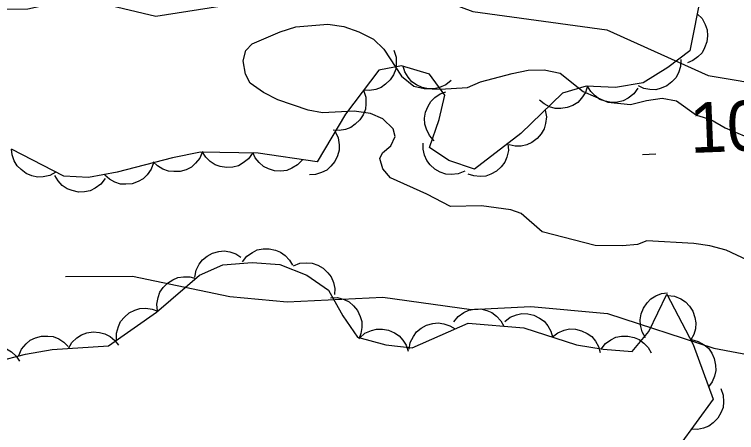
# Model space of a CAD drawing. Extents: x 336540 to 340074, y 5572036 to 5573747.
# Drawn here: x 337692.83 to 337735.99, y 5573514.78 to 5573539.78 of the extents above; entities that cross this region are included whole.
import ezdxf

# ---------------------------------------------------------------- set-up
doc = ezdxf.new("R2010")
doc.units = 0
for name, color, linetype in [('Niveau 1', 7, 'Continuous'), ('Niveau 2', 7, 'Continuous'), ('Niveau 3', 7, 'Continuous'), ('Niveau 44', 7, 'Continuous')]:
    doc.layers.add(name, color=color, linetype=linetype)

msp = doc.modelspace()

# ---------------------------------------------------------------- linework, layer by layer
at = {"layer": 'Niveau 1'}
for points in [[(337737.63, 5573524.62), (337735.36, 5573525.69), (337734.4, 5573525.95), (337733.44, 5573526.09), (337730.62, 5573526.25), (337730.07, 5573526.02), (337729.17, 5573525.94), (337727.54, 5573525.96), (337724.38, 5573526.78), (337723.11, 5573527.88), (337722.49, 5573528.09), (337720.74, 5573528.33), (337718.89, 5573528.29), (337717.47, 5573529.04), (337715.31, 5573530), (337714.85, 5573530.55), (337714.67, 5573531.17), (337714.83, 5573531.51), (337715.32, 5573531.92), (337715.59, 5573532.48), (337715.47, 5573532.93), (337714.84, 5573533.54), (337714.1, 5573533.86), (337713.14, 5573534), (337711.23, 5573533.9), (337710.39, 5573534.05), (337708.57, 5573534.68), (337707.72, 5573535.11), (337706.92, 5573535.66), (337706.63, 5573536.21), (337706.5, 5573537), (337706.65, 5573537.62), (337707.03, 5573538.02), (337708.7, 5573538.74), (337709.65, 5573539.04), (337711.56, 5573539.2), (337712.52, 5573539.05), (337713.42, 5573538.73), (337714.28, 5573538.3), (337714.91, 5573537.7), (337715.96, 5573536.09), (337716.7, 5573535.49), (337717.32, 5573535.34), (337718.28, 5573535.3), (337719.91, 5573535.4), (337720.68, 5573535.75), (337722.58, 5573536.25), (337723.53, 5573536.44), (337724.49, 5573536.46), (337725.45, 5573536.26), (337726.82, 5573535.17), (337728.3, 5573534.53), (337729.65, 5573534.39)], [(337729.65, 5573534.39), (337730.6, 5573534.64), (337731.55, 5573534.77), (337732.4, 5573534.62), (337733.6, 5573533.75), (337734.45, 5573533.49), (337735.3, 5573533), (337736.83, 5573532.36)]]:
    msp.add_lwpolyline(points, dxfattribs=at)
at = {"layer": 'Niveau 2'}
for points in [[(337642.84, 5573543.62), (337645.45, 5573542.73), (337652.71, 5573543.11), (337654.2, 5573543.52), (337660.26, 5573543.84), (337664.54, 5573543.2), (337668.68, 5573541.89), (337674.4, 5573539.13), (337675.92, 5573538.87), (337685.9, 5573539.37), (337689.41, 5573540.08), (337693.63, 5573540.12), (337696.65, 5573540.79), (337701.28, 5573539.67), (337709.18, 5573540.92), (337714.39, 5573541.36), (337717.81, 5573540.86), (337720.22, 5573539.95), (337728.24, 5573538.85), (337734.3, 5573536.12), (337742.15, 5573534.82)], [(337695.88, 5573524.11), (337699.88, 5573524.14), (337705.71, 5573522.92), (337709.12, 5573522.59), (337714.85, 5573522.88), (337720.14, 5573522.13), (337723.69, 5573522.32), (337728.28, 5573521.9), (337734.64, 5573519.83), (337737.38, 5573519.31)]]:
    msp.add_lwpolyline(points, dxfattribs=at)
at = {"layer": 'Niveau 3'}
msp.add_line((337730.37, 5573531.41), (337731.17, 5573531.45), dxfattribs=at)
at = {"layer": 'Niveau 44'}
for points in [[(337734.54, 5573544.34), (337733.19, 5573537.59), (337731.89, 5573536.61), (337730.41, 5573535.68), (337728.76, 5573535.41), (337727.01, 5573535.48), (337725.58, 5573535.06), (337723.1, 5573532.66), (337720.32, 5573530.52), (337718.8, 5573531.04), (337717.64, 5573531.83), (337718.21, 5573533.49), (337718.56, 5573534.95), (337717.64, 5573536.21), (337715.97, 5573536.71), (337714.61, 5573536.45), (337712.61, 5573533.81), (337710.92, 5573530.96), (337707.4, 5573531.48), (337703.94, 5573531.55), (337702.28, 5573531.21), (337698.97, 5573530.35), (337697.25, 5573530.02), (337695.77, 5573530.11), (337692.65, 5573531.73)], [(337733.64, 5573539.82), (337733.93, 5573539.53), (337734.12, 5573539.17), (337734.23, 5573538.86), (337734.25, 5573538.5), (337734.21, 5573538.14), (337734.08, 5573537.78), (337733.93, 5573537.49), (337733.68, 5573537.24), (337733.38, 5573537.02), (337733.05, 5573536.88)], [(337715.5, 5573537.63), (337715.64, 5573537.23), (337715.65, 5573536.83), (337715.62, 5573536.5), (337715.49, 5573536.17), (337715.29, 5573535.86), (337715.01, 5573535.6), (337714.75, 5573535.4), (337714.42, 5573535.28), (337714.05, 5573535.22), (337713.69, 5573535.24)], [(337732.66, 5573537.09), (337732.64, 5573536.67), (337732.51, 5573536.29), (337732.36, 5573535.99), (337732.12, 5573535.74), (337731.83, 5573535.51), (337731.48, 5573535.37), (337731.16, 5573535.27), (337730.81, 5573535.28), (337730.45, 5573535.35), (337730.12, 5573535.5)], [(337718.94, 5573535.82), (337718.61, 5573535.56), (337718.24, 5573535.4), (337717.92, 5573535.32), (337717.57, 5573535.33), (337717.2, 5573535.41), (337716.86, 5573535.57), (337716.58, 5573535.75), (337716.36, 5573536.02), (337716.17, 5573536.34), (337716.06, 5573536.68)], [(337727.08, 5573535.5), (337726.96, 5573535.1), (337726.73, 5573534.77), (337726.5, 5573534.52), (337726.2, 5573534.34), (337725.86, 5573534.21), (337725.48, 5573534.16), (337725.15, 5573534.16), (337724.81, 5573534.26), (337724.48, 5573534.43), (337724.21, 5573534.66)], [(337730.08, 5573535.36), (337729.84, 5573535.02), (337729.51, 5573534.78), (337729.22, 5573534.62), (337728.88, 5573534.54), (337728.51, 5573534.52), (337728.13, 5573534.6), (337727.82, 5573534.7), (337727.54, 5573534.91), (337727.28, 5573535.17), (337727.09, 5573535.48)], [(337713.69, 5573535.24), (337713.83, 5573534.84), (337713.84, 5573534.44), (337713.81, 5573534.11), (337713.67, 5573533.78), (337713.48, 5573533.47), (337713.2, 5573533.21), (337712.94, 5573533.01), (337712.61, 5573532.89), (337712.24, 5573532.83), (337711.88, 5573532.85)], [(337717.91, 5573532.23), (337717.63, 5573532.54), (337717.45, 5573532.91), (337717.35, 5573533.22), (337717.34, 5573533.58), (337717.4, 5573533.94), (337717.55, 5573534.29), (337717.71, 5573534.58), (337717.96, 5573534.82), (337718.27, 5573535.02), (337718.61, 5573535.15)], [(337724.55, 5573534.06), (337724.62, 5573533.65), (337724.57, 5573533.25), (337724.49, 5573532.93), (337724.31, 5573532.63), (337724.07, 5573532.35), (337723.75, 5573532.13), (337723.46, 5573531.98), (337723.12, 5573531.91), (337722.75, 5573531.9), (337722.39, 5573531.98)], [(337711.99, 5573532.77), (337712.17, 5573532.39), (337712.23, 5573531.99), (337712.24, 5573531.66), (337712.14, 5573531.32), (337711.98, 5573530.99), (337711.73, 5573530.7), (337711.5, 5573530.47), (337711.18, 5573530.32), (337710.82, 5573530.21), (337710.46, 5573530.19)], [(337719.74, 5573530.4), (337719.35, 5573530.25), (337718.94, 5573530.21), (337718.61, 5573530.23), (337718.28, 5573530.35), (337717.96, 5573530.53), (337717.68, 5573530.79), (337717.47, 5573531.04), (337717.34, 5573531.37), (337717.26, 5573531.73), (337717.26, 5573532.09)], [(337722.32, 5573532.06), (337722.35, 5573531.64), (337722.25, 5573531.25), (337722.13, 5573530.94), (337721.92, 5573530.66), (337721.65, 5573530.41), (337721.31, 5573530.23), (337721.01, 5573530.11), (337720.66, 5573530.08), (337720.29, 5573530.12), (337719.94, 5573530.23)], [(337695.3, 5573530.35), (337694.94, 5573530.15), (337694.54, 5573530.07), (337694.21, 5573530.05), (337693.86, 5573530.13), (337693.52, 5573530.27), (337693.22, 5573530.5), (337692.98, 5573530.72), (337692.81, 5573531.03), (337692.68, 5573531.38), (337692.64, 5573531.73)], [(337704.06, 5573531.58), (337703.9, 5573531.19), (337703.64, 5573530.88), (337703.4, 5573530.65), (337703.09, 5573530.49), (337702.73, 5573530.39), (337702.35, 5573530.38), (337702.03, 5573530.4), (337701.7, 5573530.53), (337701.38, 5573530.72), (337701.12, 5573530.97)], [(337707.06, 5573531.49), (337706.82, 5573531.15), (337706.5, 5573530.9), (337706.22, 5573530.73), (337705.88, 5573530.65), (337705.51, 5573530.62), (337705.13, 5573530.69), (337704.82, 5573530.79), (337704.53, 5573530.99), (337704.26, 5573531.25), (337704.07, 5573531.55)], [(337710.04, 5573531.09), (337709.75, 5573530.78), (337709.4, 5573530.58), (337709.1, 5573530.45), (337708.75, 5573530.41), (337708.38, 5573530.43), (337708.02, 5573530.55), (337707.72, 5573530.68), (337707.46, 5573530.92), (337707.22, 5573531.2), (337707.07, 5573531.53)], [(337701.14, 5573530.91), (337701, 5573530.52), (337700.76, 5573530.19), (337700.53, 5573529.95), (337700.22, 5573529.78), (337699.87, 5573529.66), (337699.49, 5573529.63), (337699.16, 5573529.63), (337698.83, 5573529.75), (337698.5, 5573529.92), (337698.23, 5573530.16)], [(337698.24, 5573529.96), (337697.98, 5573529.63), (337697.65, 5573529.39), (337697.36, 5573529.24), (337697.02, 5573529.17), (337696.65, 5573529.16), (337696.27, 5573529.25), (337695.97, 5573529.35), (337695.68, 5573529.56), (337695.43, 5573529.83), (337695.24, 5573530.14)], [(337703.61, 5573524.07), (337703.69, 5573524.48), (337703.87, 5573524.84), (337704.06, 5573525.11), (337704.34, 5573525.33), (337704.66, 5573525.51), (337705.04, 5573525.6), (337705.36, 5573525.65), (337705.71, 5573525.59), (337706.06, 5573525.47), (337706.36, 5573525.27)], [(337706.45, 5573524.99), (337706.71, 5573525.32), (337707.05, 5573525.55), (337707.34, 5573525.7), (337707.69, 5573525.77), (337708.06, 5573525.77), (337708.43, 5573525.68), (337708.73, 5573525.57), (337709.01, 5573525.36), (337709.27, 5573525.09), (337709.45, 5573524.78)], [(337691.78, 5573519.04), (337693.48, 5573519.46), (337695.09, 5573519.75), (337698.44, 5573519.96), (337701.31, 5573521.98), (337703.89, 5573524.19), (337705.28, 5573524.8), (337707.03, 5573524.95), (337708.69, 5573524.83), (337710.31, 5573524.19), (337711.6, 5573523.29), (337712.46, 5573521.76), (337713.33, 5573520.48), (337715.02, 5573520.02), (337716.6, 5573519.84), (337719.94, 5573521.33), (337723.27, 5573521.05), (337726.42, 5573520.03), (337728.02, 5573519.76), (337729.76, 5573519.63), (337730.74, 5573520.83), (337731.83, 5573523.06), (337733.4, 5573520.05), (337734.59, 5573516.78), (337732.56, 5573513.98)], [(337709.5, 5573524.75), (337709.89, 5573524.9), (337710.3, 5573524.93), (337710.63, 5573524.91), (337710.96, 5573524.79), (337711.28, 5573524.61), (337711.55, 5573524.34), (337711.76, 5573524.09), (337711.89, 5573523.76), (337711.97, 5573523.4), (337711.96, 5573523.04)], [(337701.38, 5573522.04), (337701.33, 5573522.46), (337701.41, 5573522.86), (337701.51, 5573523.17), (337701.71, 5573523.46), (337701.97, 5573523.72), (337702.3, 5573523.92), (337702.59, 5573524.06), (337702.94, 5573524.1), (337703.31, 5573524.09), (337703.66, 5573523.99)], [(337730.55, 5573520.45), (337730.34, 5573520.81), (337730.25, 5573521.2), (337730.22, 5573521.53), (337730.29, 5573521.88), (337730.42, 5573522.22), (337730.65, 5573522.53), (337730.86, 5573522.78), (337731.17, 5573522.96), (337731.51, 5573523.09), (337731.87, 5573523.14)], [(337731.87, 5573522.98), (337732.29, 5573522.93), (337732.66, 5573522.77), (337732.94, 5573522.6), (337733.18, 5573522.34), (337733.38, 5573522.03), (337733.5, 5573521.66), (337733.56, 5573521.34), (337733.53, 5573520.99), (337733.43, 5573520.64), (337733.26, 5573520.32)], [(337711.72, 5573522.84), (337712.14, 5573522.85), (337712.53, 5573522.73), (337712.83, 5573522.59), (337713.1, 5573522.36), (337713.33, 5573522.07), (337713.49, 5573521.73), (337713.59, 5573521.42), (337713.6, 5573521.06), (337713.54, 5573520.7), (337713.41, 5573520.36)], [(337698.93, 5573520.31), (337698.93, 5573520.73), (337699.04, 5573521.12), (337699.17, 5573521.42), (337699.4, 5573521.69), (337699.68, 5573521.93), (337700.02, 5573522.09), (337700.33, 5573522.2), (337700.68, 5573522.21), (337701.05, 5573522.16), (337701.39, 5573522.03)], [(337719.09, 5573521.4), (337719.35, 5573521.73), (337719.68, 5573521.96), (337719.98, 5573522.1), (337720.33, 5573522.16), (337720.7, 5573522.17), (337721.07, 5573522.07), (337721.37, 5573521.96), (337721.65, 5573521.74), (337721.9, 5573521.46), (337722.07, 5573521.15)], [(337722.13, 5573521.42), (337722.46, 5573521.68), (337722.84, 5573521.82), (337723.16, 5573521.9), (337723.51, 5573521.88), (337723.87, 5573521.8), (337724.21, 5573521.62), (337724.48, 5573521.44), (337724.7, 5573521.16), (337724.88, 5573520.84), (337724.98, 5573520.5)], [(337716.42, 5573519.76), (337716.49, 5573520.17), (337716.67, 5573520.53), (337716.86, 5573520.8), (337717.14, 5573521.02), (337717.46, 5573521.2), (337717.83, 5573521.3), (337718.15, 5573521.35), (337718.5, 5573521.29), (337718.85, 5573521.17), (337719.16, 5573520.98)], [(337696.05, 5573519.81), (337696.26, 5573520.17), (337696.56, 5573520.45), (337696.83, 5573520.63), (337697.16, 5573520.75), (337697.53, 5573520.8), (337697.91, 5573520.76), (337698.23, 5573520.69), (337698.54, 5573520.52), (337698.82, 5573520.28), (337699.04, 5573520)], [(337713.47, 5573520.44), (337713.78, 5573520.72), (337714.16, 5573520.88), (337714.47, 5573520.97), (337714.82, 5573520.97), (337715.19, 5573520.9), (337715.54, 5573520.74), (337715.82, 5573520.57), (337716.05, 5573520.31), (337716.24, 5573520), (337716.36, 5573519.65)], [(337724.98, 5573520.5), (337725.31, 5573520.75), (337725.69, 5573520.9), (337726.01, 5573520.98), (337726.36, 5573520.96), (337726.72, 5573520.87), (337727.06, 5573520.7), (337727.34, 5573520.52), (337727.56, 5573520.24), (337727.74, 5573519.92), (337727.84, 5573519.57)], [(337693.08, 5573519.39), (337693.25, 5573519.77), (337693.52, 5573520.08), (337693.76, 5573520.3), (337694.08, 5573520.45), (337694.44, 5573520.54), (337694.82, 5573520.55), (337695.15, 5573520.52), (337695.47, 5573520.38), (337695.78, 5573520.18), (337696.04, 5573519.92)], [(337727.89, 5573519.77), (337728.15, 5573520.1), (337728.48, 5573520.33), (337728.77, 5573520.48), (337729.12, 5573520.54), (337729.49, 5573520.55), (337729.86, 5573520.46), (337730.17, 5573520.35), (337730.45, 5573520.13), (337730.7, 5573519.86), (337730.88, 5573519.55)], [(337733.3, 5573520.34), (337733.7, 5573520.23), (337734.05, 5573520.02), (337734.31, 5573519.82), (337734.51, 5573519.53), (337734.66, 5573519.2), (337734.73, 5573518.82), (337734.76, 5573518.49), (337734.68, 5573518.15), (337734.53, 5573517.81), (337734.32, 5573517.52)], [(337690.13, 5573519.03), (337690.36, 5573519.38), (337690.67, 5573519.64), (337690.96, 5573519.81), (337691.29, 5573519.9), (337691.66, 5573519.94), (337692.04, 5573519.87), (337692.36, 5573519.79), (337692.65, 5573519.6), (337692.92, 5573519.34), (337693.13, 5573519.05)], [(337735.05, 5573517.41), (337735.19, 5573517.02), (337735.21, 5573516.62), (337735.19, 5573516.29), (337735.06, 5573515.96), (337734.87, 5573515.64), (337734.6, 5573515.37), (337734.34, 5573515.17), (337734.01, 5573515.05), (337733.65, 5573514.97), (337733.29, 5573514.99)]]:
    msp.add_lwpolyline(points, dxfattribs=at)

# ---------------------------------------------------------------- texts
at = {"layer": 'Niveau 3'}
msp.add_text('10,4   ', height=2.9999, rotation=2.2763, dxfattribs=at).set_placement((337733.24, 5573531.49))

doc.saveas('drawing.dxf')
